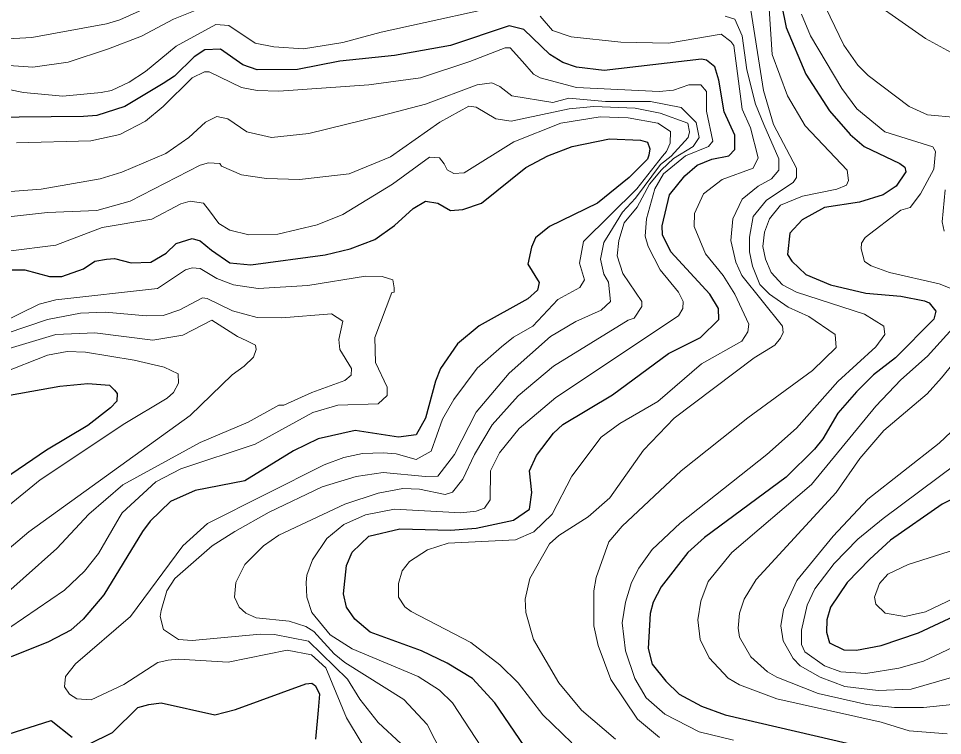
# Model space of a CAD drawing. Extents: x 423 to 448.8, y 7456.3 to 7484.
# Drawn here: x 434.009 to 435.393, y 7482.192 to 7483.265 of the extents above; entities that cross this region are included whole.
import ezdxf

# ---------------------------------------------------------------- set-up
doc = ezdxf.new("R2010")
doc.units = 0
doc.header["$LTSCALE"] = 0.032
doc.layers.add('1', color=7, linetype='Continuous', lineweight=25)
doc.layers.add('2', color=7, linetype='Continuous', lineweight=13)

msp = doc.modelspace()

# ---------------------------------------------------------------- linework, layer by layer
at = {"layer": '1'}
for points in [[(435.1449, 7483.3215), (435.1588, 7483.2519), (435.1882, 7483.1823), (435.2238, 7483.1273), (435.2547, 7483.0917), (435.2756, 7483.074), (435.329, 7483.0484), (435.3367, 7483.043), (435.3383, 7483.0361), (435.3236, 7483.0144), (435.3043, 7483.0013), (435.2687, 7482.9904), (435.2161, 7482.9827), (435.1828, 7482.9641), (435.1642, 7482.944), (435.1611, 7482.9123), (435.1673, 7482.9022), (435.1882, 7482.8822), (435.2254, 7482.8667), (435.278, 7482.8543), (435.3306, 7482.8497), (435.3661, 7482.8427), (435.3731, 7482.8396), (435.3831, 7482.8272), (435.38, 7482.8156), (435.3228, 7482.7576), (435.2895, 7482.7321), (435.264, 7482.7065), (435.2362, 7482.6749), (435.2137, 7482.6362), (435.2013, 7482.6207), (435.1588, 7482.579), (435.0366, 7482.4884), (435.0118, 7482.466), (434.9717, 7482.4149), (434.96, 7482.3918), (434.9554, 7482.3748), (434.9523, 7482.3222), (434.9585, 7482.2989), (434.9786, 7482.2734), (434.9987, 7482.2541)], [(434.7667, 7482.1768), (434.7226, 7482.2409), (434.6893, 7482.2773), (434.6515, 7482.3005), (434.6128, 7482.3191), (434.5362, 7482.3469), (434.513, 7482.3662), (434.5006, 7482.3841), (434.496, 7482.4042), (434.5006, 7482.4467), (434.5091, 7482.4668), (434.5339, 7482.4908), (434.5803, 7482.5016), (434.6561, 7482.4993), (434.6948, 7482.5024), (434.7505, 7482.5147), (434.7744, 7482.531), (434.7783, 7482.5558), (434.7744, 7482.5882), (434.7852, 7482.6115), (434.8108, 7482.6447), (434.8247, 7482.6578), (434.899, 7482.7019), (434.9825, 7482.7638), (435.0305, 7482.7878), (435.0583, 7482.8149), (435.0575, 7482.8311), (435.0444, 7482.8528), (434.9863, 7482.9162), (434.974, 7482.9417), (434.9732, 7482.9549), (434.984, 7483.0013), (435.0072, 7483.0299), (435.0258, 7483.0461), (435.0475, 7483.0546), (435.073, 7483.06), (435.0822, 7483.0693), (435.0822, 7483.091), (435.066, 7483.1258), (435.0583, 7483.173), (435.0521, 7483.1931), (435.0397, 7483.2031), (435.032, 7483.2047), (434.8866, 7483.1876), (434.8448, 7483.1923), (434.8247, 7483.1993), (434.8053, 7483.2117), (434.7659, 7483.2487), (434.7442, 7483.2542), (434.6561, 7483.2248), (434.5726, 7483.2101), (434.4906, 7483.2016), (434.4272, 7483.1892), (434.3668, 7483.1884), (434.3452, 7483.1962), (434.3119, 7483.2194), (434.2887, 7483.2186), (434.2725, 7483.2078), (434.2431, 7483.1792), (434.226, 7483.1683), (434.1688, 7483.1335), (434.127, 7483.1204), (434.1069, 7483.1188), (433.9615, 7483.1173)], [(434.1533, 7482.9061), (434.1781, 7482.8999), (434.2075, 7482.9007), (434.2307, 7482.9139), (434.2454, 7482.9286), (434.2693, 7482.9363), (434.2817, 7482.9324), (434.2987, 7482.9185), (434.3258, 7482.8999), (434.3575, 7482.8968), (434.4689, 7482.9115), (434.506, 7482.9208), (434.5432, 7482.9347), (434.5726, 7482.9556), (434.6004, 7482.9811), (434.619, 7482.992), (434.6375, 7482.9889), (434.6561, 7482.9781), (434.6747, 7482.9796), (434.7025, 7482.9889), (434.769, 7483.0423), (434.8023, 7483.06), (434.8386, 7483.074), (434.8943, 7483.0855), (434.9407, 7483.0832), (434.9512, 7483.0802), (434.9546, 7483.0701), (434.9531, 7483.0608), (434.9515, 7483.0546), (434.9237, 7483.0275), (434.8765, 7482.9889), (434.8046, 7482.9541), (434.7837, 7482.9371), (434.7775, 7482.9231), (434.7721, 7482.8976), (434.7891, 7482.87), (434.7868, 7482.859), (434.7721, 7482.8458), (434.6994, 7482.8056), (434.6669, 7482.7785), (434.6414, 7482.7414), (434.6337, 7482.7228), (434.619, 7482.6671), (434.605, 7482.6424), (434.5787, 7482.6385), (434.5138, 7482.6486), (434.4581, 7482.6362), (434.421, 7482.6184), (434.3483, 7482.5735), (434.274, 7482.5588), (434.2369, 7482.5426), (434.2067, 7482.5132), (434.1951, 7482.4977), (434.1371, 7482.4026), (434.1062, 7482.3662), (434.0876, 7482.35), (434.0543, 7482.3322), (433.9987, 7482.3098)], [(434.0002, 7482.8891), (434.0188, 7482.8891), (434.0559, 7482.8791), (434.0745, 7482.8791), (434.1069, 7482.8906), (434.1239, 7482.9023), (434.141, 7482.9054), (434.1533, 7482.9061)], [(433.9677, 7482.6965), (434.0714, 7482.7151), (434.1131, 7482.7189), (434.1456, 7482.7166), (434.1533, 7482.7089), (434.1572, 7482.7042), (434.1567, 7482.6926), (434.1567, 7482.6927), (434.1471, 7482.6826), (434.1131, 7482.6563), (434.0512, 7482.6192), (433.9886, 7482.5766)], [(435.4914, 7482.5874), (435.3924, 7482.5387), (435.3151, 7482.4846), (435.2841, 7482.456), (435.2501, 7482.4212), (435.2253, 7482.3841), (435.2199, 7482.3655), (435.2191, 7482.3469), (435.2238, 7482.3307), (435.2455, 7482.3206), (435.264, 7482.3198), (435.3012, 7482.3268), (435.3569, 7482.3461), (435.5425, 7482.4328)], [(434.9987, 7482.2541), (435.032, 7482.2363), (435.0676, 7482.2232), (435.278, 7482.1744), (435.3306, 7482.1589), (435.3661, 7482.152), (435.4187, 7482.152), (435.4729, 7482.1636), (435.5069, 7482.1775), (435.537, 7482.1976), (435.5927, 7482.2448), (435.6523, 7482.2858), (435.6848, 7482.3021), (435.7521, 7482.3245), (435.7892, 7482.3268), (435.8526, 7482.3195), (435.9432, 7482.3001), (435.9993, 7482.2884), (436.0994, 7482.2781), (436.1148, 7482.2696)], [(434.1147, 7482.179), (434.1503, 7482.1968), (434.1881, 7482.234), (434.2044, 7482.2386), (434.223, 7482.2409), (434.3034, 7482.2232), (434.3343, 7482.2309), (434.4395, 7482.2696), (434.4488, 7482.2703), (434.4542, 7482.2665), (434.4601, 7482.254), (434.4581, 7482.2301), (434.4542, 7482.1868)], [(433.9832, 7482.1907), (434.0582, 7482.2146), (434.0899, 7482.1899)]]:
    msp.add_lwpolyline(points, dxfattribs=at)
at = {"layer": '2'}
for points in [[(435.4141, 7483.1173), (435.3708, 7483.1211), (435.3429, 7483.1335), (435.2818, 7483.1799), (435.2663, 7483.1954), (435.2454, 7483.2256), (435.2044, 7483.3107)], [(435.2563, 7483.3137), (435.3677, 7483.2356), (435.4172, 7483.2085)], [(433.9476, 7483.2325), (434.0296, 7483.2371), (434.141, 7483.2573), (434.1611, 7483.2634), (434.2569, 7483.3068)], [(435.1031, 7483.2975), (435.1248, 7483.1575), (435.1402, 7483.1065), (435.1743, 7483.0414), (435.1743, 7483.0275), (435.1696, 7483.0198), (435.1294, 7482.9935)], [(433.8703, 7483.1846), (434.0172, 7483.1544), (434.076, 7483.149), (434.1332, 7483.1544), (434.1487, 7483.1575), (434.175, 7483.1699), (434.1997, 7483.1861), (434.2454, 7483.224), (434.3049, 7483.2565), (434.3243, 7483.255), (434.3637, 7483.2286), (434.3916, 7483.2232), (434.4364, 7483.2201), (434.4952, 7483.2294), (434.5525, 7483.2449), (434.7706, 7483.2928)], [(434.2817, 7483.2805), (434.2415, 7483.2642), (434.1936, 7483.2387), (434.1441, 7483.2201), (434.0837, 7483.2), (434.0311, 7483.1923), (433.9801, 7483.1961)], [(434.7906, 7483.2689), (434.8092, 7483.2472), (434.8371, 7483.2379), (434.9113, 7483.2302), (434.9825, 7483.2287), (435.0614, 7483.2418), (435.0761, 7483.231), (435.0807, 7483.2248), (435.0931, 7483.1297), (435.1054, 7483.1018), (435.1171, 7483.057), (435.1093, 7483.0415), (435.0629, 7483.0245), (435.035, 7483.0028), (435.0219, 7482.9734), (435.0212, 7482.9541), (435.0381, 7482.9131), (435.0644, 7482.8806), (435.0822, 7482.8528), (435.1031, 7482.8079), (435.1016, 7482.7963), (435.0923, 7482.7824), (435.032, 7482.7483), (434.967, 7482.6919), (434.9098, 7482.6594), (434.8819, 7482.6385), (434.8378, 7482.5805), (434.8084, 7482.5233), (434.7813, 7482.497), (434.7536, 7482.4853), (434.653, 7482.48), (434.6221, 7482.4699), (434.595, 7482.4529), (434.5841, 7482.4389), (434.5787, 7482.4196), (434.5787, 7482.3995), (434.588, 7482.3848), (434.5973, 7482.3779), (434.687, 7482.3314), (434.7303, 7482.2982), (434.7574, 7482.2711), (434.7945, 7482.2232), (434.8378, 7482.1814)], [(434.9036, 7482.1868), (434.8525, 7482.2301), (434.8185, 7482.2711), (434.7806, 7482.3361), (434.769, 7482.3763), (434.7682, 7482.3964), (434.7752, 7482.4274), (434.8046, 7482.4792), (434.8185, 7482.4915), (434.8626, 7482.5194), (434.8951, 7482.548), (434.9454, 7482.6192), (434.991, 7482.6671), (435.1109, 7482.7576), (435.1418, 7482.7762), (435.1503, 7482.787), (435.1542, 7482.7955), (435.1534, 7482.8048), (435.0923, 7482.8806), (435.0838, 7482.9007), (435.0761, 7482.9332), (435.0791, 7482.9657), (435.0931, 7482.995), (435.117, 7483.0144), (435.1372, 7483.0252), (435.148, 7483.0384), (435.148, 7483.0554), (435.1256, 7483.1065), (435.1132, 7483.1374), (435.1001, 7483.1885), (435.0931, 7483.2395), (435.0823, 7483.2642), (435.0676, 7483.2689)], [(435.08, 7482.1852), (435.0289, 7482.1976), (434.9771, 7482.2239), (434.9492, 7482.2487), (434.9322, 7482.2773), (434.9183, 7482.3191), (434.9136, 7482.3609), (434.9183, 7482.3918), (434.9275, 7482.4212), (434.9384, 7482.4428), (434.9585, 7482.4707), (435.0003, 7482.5101), (435.1302, 7482.613), (435.1743, 7482.6524), (435.2362, 7482.722), (435.2934, 7482.7738), (435.3066, 7482.7924), (435.305, 7482.8048), (435.2764, 7482.8226), (435.1743, 7482.8558), (435.1534, 7482.8667), (435.1364, 7482.8852), (435.1279, 7482.9054), (435.124, 7482.9239), (435.1264, 7482.9456), (435.1341, 7482.9657), (435.1503, 7482.9858), (435.1836, 7482.9997), (435.2346, 7483.0098), (435.2493, 7483.016), (435.2524, 7483.0229), (435.2501, 7483.0384), (435.1874, 7483.1049), (435.1611, 7483.1498), (435.1379, 7483.2117), (435.1333, 7483.2797)], [(435.182, 7483.272), (435.1952, 7483.2395), (435.2423, 7483.1606), (435.2648, 7483.1304), (435.3066, 7483.0956), (435.3785, 7483.0732), (435.3824, 7483.0662), (435.38, 7483.0399), (435.3599, 7483.0028), (435.3444, 7482.9827), (435.3305, 7482.9786), (435.2772, 7482.9378), (435.2718, 7482.9293), (435.271, 7482.9208), (435.2764, 7482.9015), (435.2864, 7482.8953), (435.3135, 7482.8852), (435.3878, 7482.8682), (435.4172, 7482.8566)], [(434.0064, 7483.0794), (434.1178, 7483.0825), (434.1611, 7483.0917), (434.1998, 7483.1118), (434.2261, 7483.1335), (434.2694, 7483.1768), (434.2879, 7483.1854), (434.2949, 7483.1854), (434.3436, 7483.1621), (434.3668, 7483.1575), (434.3993, 7483.1567), (434.5339, 7483.166), (434.6112, 7483.1768), (434.6855, 7483.2008), (434.7381, 7483.2217), (434.7458, 7483.2217), (434.7643, 7483.2008), (434.7806, 7483.1822), (434.7906, 7483.1768), (434.8448, 7483.1621), (434.9686, 7483.156), (434.9902, 7483.1583), (435.0134, 7483.166), (435.0312, 7483.166), (435.0397, 7483.1559), (435.0397, 7483.1266), (435.049, 7483.0817), (435.0428, 7483.074), (435.008, 7483.06), (434.9755, 7483.033), (434.9624, 7483.0106), (434.95, 7482.9657), (434.9477, 7482.9394), (434.9523, 7482.9239), (434.9701, 7482.8891), (434.9979, 7482.8559), (435.0049, 7482.8419), (435.0041, 7482.8311), (434.9979, 7482.8203), (434.8139, 7482.698), (434.7589, 7482.6516), (434.7295, 7482.6153), (434.7164, 7482.5882), (434.7156, 7482.5449), (434.7071, 7482.5325), (434.6948, 7482.5279), (434.6716, 7482.5256), (434.5726, 7482.531), (434.5292, 7482.5225), (434.4968, 7482.5078), (434.4712, 7482.4869), (434.4495, 7482.4552), (434.4411, 7482.432), (434.4403, 7482.4212), (434.4411, 7482.3995), (434.4488, 7482.3763), (434.4759, 7482.343), (434.5091, 7482.3221), (434.6081, 7482.2804), (434.6398, 7482.2603), (434.6592, 7482.2409), (434.728, 7482.1358)], [(434.4519, 7482.3477), (434.4395, 7482.3554), (434.4148, 7482.3631), (434.3653, 7482.3685), (434.3498, 7482.3755), (434.3397, 7482.3841), (434.3328, 7482.3995), (434.3351, 7482.4212), (434.3483, 7482.4482), (434.3761, 7482.4761), (434.3993, 7482.4923), (434.4983, 7482.5387), (434.5478, 7482.555), (434.5849, 7482.5619), (434.6097, 7482.5611), (434.6483, 7482.5527), (434.6591, 7482.5565), (434.6746, 7482.5759), (434.6924, 7482.613), (434.7187, 7482.6571), (434.7574, 7482.7004), (434.8108, 7482.7452), (434.9222, 7482.8141), (434.9314, 7482.8171), (434.943, 7482.8342), (434.943, 7482.8419), (434.9144, 7482.8837), (434.9059, 7482.91), (434.9082, 7482.9332), (434.9165, 7482.9597), (434.936, 7482.983), (434.9542, 7483.0173), (434.9721, 7483.0391), (434.9904, 7483.0556), (435.0198, 7483.0739), (435.0288, 7483.0874), (435.0243, 7483.1099), (435.0018, 7483.1324), (434.956, 7483.1414), (434.8884, 7483.1414), (434.8336, 7483.1459), (434.8096, 7483.1399), (434.7481, 7483.1497), (434.7303, 7483.1637), (434.718, 7483.1691), (434.6963, 7483.166), (434.619, 7483.1374), (434.554, 7483.1204), (434.4442, 7483.0933), (434.3885, 7483.0871), (434.3513, 7483.0956), (434.3227, 7483.115), (434.3065, 7483.1188), (434.2895, 7483.1103), (434.2647, 7483.0871), (434.2299, 7483.0631), (434.1642, 7483.0353), (434.1317, 7483.0252), (434.0435, 7483.0098), (433.977, 7483.0051)], [(433.9538, 7482.9641), (434.0528, 7482.9749), (434.127, 7482.9781), (434.1766, 7482.992), (434.2817, 7483.0461), (434.2941, 7483.0492), (434.3111, 7483.0484), (434.3134, 7483.0446), (434.3436, 7483.0314), (434.3807, 7483.026), (434.4302, 7483.0244), (434.5045, 7483.033), (434.5664, 7483.0585), (434.6406, 7483.1103), (434.6839, 7483.1343), (434.6947, 7483.1328), (434.7242, 7483.115), (434.7474, 7483.1118), (434.834, 7483.1304), (434.8711, 7483.1335), (434.933, 7483.1312), (434.9701, 7483.1235), (435.0119, 7483.1088), (435.0142, 7483.0956), (435.0121, 7483.0874), (434.9865, 7483.0593), (434.9708, 7483.0471), (434.9332, 7482.9967), (434.914, 7482.9756), (434.8948, 7482.9444), (434.8858, 7482.9301), (434.8811, 7482.9054), (434.8858, 7482.8829), (434.8928, 7482.8705), (434.8959, 7482.8419), (434.8819, 7482.8288), (434.844, 7482.8117), (434.8061, 7482.7893), (434.7443, 7482.7344), (434.6947, 7482.6764), (434.6623, 7482.613), (434.6375, 7482.5805), (434.619, 7482.5797), (434.5555, 7482.5859), (434.5153, 7482.5797), (434.4643, 7482.5642), (434.3846, 7482.5264), (434.3335, 7482.4977), (434.2995, 7482.4761), (434.2438, 7482.4274), (434.2314, 7482.4088), (434.2229, 7482.3794), (434.2214, 7482.3701), (434.2268, 7482.3508), (434.2493, 7482.3361), (434.2694, 7482.3345), (434.3715, 7482.3438), (434.3926, 7482.3434), (434.4436, 7482.3336), (434.5022, 7482.2765), (434.5207, 7482.2464), (434.5478, 7482.2115), (434.5826, 7482.1799)], [(433.994, 7482.9169), (434.0652, 7482.9262), (434.1348, 7482.9525), (434.209, 7482.9649), (434.2523, 7482.9881), (434.2663, 7482.992), (434.2864, 7482.9889), (434.2957, 7482.9773), (434.3095, 7482.9587), (434.3258, 7482.9487), (434.3544, 7482.9417), (434.3978, 7482.9425), (434.4565, 7482.9564), (434.4952, 7482.9718), (434.5695, 7483.0175), (434.6251, 7483.0577), (434.6398, 7483.057), (434.6468, 7483.0477), (434.6513, 7483.0388), (434.6611, 7483.0332), (434.677, 7483.0345), (434.7512, 7483.0809), (434.8216, 7483.1088), (434.8804, 7483.118), (434.9222, 7483.1165), (434.967, 7483.1088), (434.9856, 7483.0964), (434.985, 7483.079), (434.9799, 7483.0664), (434.9737, 7483.0593), (434.9353, 7483.0106), (434.8556, 7482.9316), (434.8495, 7482.8991), (434.8572, 7482.8744), (434.8502, 7482.8628), (434.817, 7482.845)], [(435.3955, 7482.9471), (435.3924, 7482.9611), (435.3971, 7483.009)], [(435.1294, 7482.9935), (435.1093, 7482.9688), (435.1039, 7482.9379), (435.1039, 7482.9162), (435.1086, 7482.8945), (435.1194, 7482.8674), (435.1341, 7482.8527), (435.1619, 7482.8334), (435.1929, 7482.8195), (435.2323, 7482.7924), (435.2338, 7482.7731), (435.1983, 7482.7383), (435.1016, 7482.6679), (435.0018, 7482.5882), (434.9136, 7482.5055), (434.8935, 7482.4823), (434.8742, 7482.4289), (434.8711, 7482.4088), (434.8711, 7482.3562), (434.8773, 7482.3268), (434.8966, 7482.2758), (434.9361, 7482.2169), (434.9693, 7482.1891)], [(433.9213, 7482.7793), (434.0404, 7482.838), (434.0652, 7482.8442), (434.2175, 7482.8612), (434.2593, 7482.8891), (434.2694, 7482.8922), (434.2817, 7482.8914), (434.3065, 7482.876), (434.3312, 7482.8667), (434.3684, 7482.8612), (434.4426, 7482.8659), (434.5292, 7482.8798), (434.554, 7482.8791), (434.5702, 7482.8744), (434.5718, 7482.8621), (434.5718, 7482.8559), (434.5687, 7482.8551), (434.5432, 7482.7878), (434.5439, 7482.7507), (434.5617, 7482.7135), (434.5617, 7482.7012), (434.5478, 7482.6888)], [(433.9654, 7482.3825), (434.0667, 7482.4722), (434.1147, 7482.5233), (434.1657, 7482.5673), (434.2817, 7482.6308), (434.3536, 7482.661), (434.3994, 7482.6866), (434.407, 7482.6864), (434.4488, 7482.7058), (434.4983, 7482.7236), (434.5076, 7482.7313), (434.5083, 7482.7413), (434.4905, 7482.77), (434.489, 7482.7847), (434.4952, 7482.8126), (434.4782, 7482.8234), (434.4039, 7482.8172), (434.3668, 7482.8179), (434.3297, 7482.828), (434.2918, 7482.8465), (434.2848, 7482.8473), (434.2508, 7482.8295), (434.2261, 7482.821), (434.2013, 7482.8203), (434.1394, 7482.8257), (434.1023, 7482.8241), (434.0528, 7482.8148), (433.9909, 7482.794)], [(434.817, 7482.845), (434.7798, 7482.8048), (434.7505, 7482.7886), (434.7326, 7482.7738), (434.6963, 7482.7421), (434.6615, 7482.695), (434.6445, 7482.6656), (434.6274, 7482.6176), (434.605, 7482.6052), (434.5749, 7482.6137), (434.5555, 7482.6153), (434.5246, 7482.6145), (434.4968, 7482.6083), (434.4674, 7482.5975), (434.2926, 7482.5093), (434.2554, 7482.4761), (434.1773, 7482.3701), (434.0946, 7482.2997), (434.0799, 7482.2804), (434.0783, 7482.2649), (434.086, 7482.2541), (434.0969, 7482.2471), (434.1185, 7482.2456), (434.1673, 7482.2688), (434.2183, 7482.3013), (434.2338, 7482.3052), (434.2493, 7482.3067), (434.3235, 7482.302), (434.4117, 7482.3198), (434.448, 7482.3129), (434.4697, 7482.2935), (434.5006, 7482.2185), (434.5447, 7482.1458)], [(433.8904, 7482.7398), (434.0652, 7482.7924), (434.124, 7482.7947), (434.2106, 7482.7839), (434.2554, 7482.7916), (434.2988, 7482.8141), (434.3374, 7482.7893), (434.3514, 7482.7831), (434.3644, 7482.7765), (434.3653, 7482.77), (434.3614, 7482.7584), (434.3475, 7482.7452), (434.3296, 7482.7321), (434.2663, 7482.671), (434.025, 7482.4969), (433.9855, 7482.4637)], [(435.4179, 7482.8125), (435.3707, 7482.7599), (435.3305, 7482.7244), (435.2934, 7482.6849), (435.1967, 7482.5681), (435.0776, 7482.466), (435.042, 7482.4227), (435.0312, 7482.3933), (435.0266, 7482.3655), (435.0304, 7482.3361), (435.0436, 7482.3083), (435.0722, 7482.2781), (435.0892, 7482.268), (435.1449, 7482.2471), (435.3012, 7482.2123), (435.3429, 7482.1992), (435.4002, 7482.1945)], [(433.9847, 7482.7344), (434.0528, 7482.7615), (434.0822, 7482.7669), (434.11, 7482.7661), (434.1827, 7482.7538), (434.2276, 7482.7437), (434.2485, 7482.7337), (434.2492, 7482.7197), (434.2415, 7482.7058), (434.2322, 7482.6973), (434.1688, 7482.6594), (434.042, 7482.5751), (433.9901, 7482.5325)], [(435.4079, 7482.2386), (435.3646, 7482.234), (435.3213, 7482.234), (435.2795, 7482.2386), (435.2068, 7482.2549), (435.1449, 7482.2796), (435.131, 7482.2873), (435.1062, 7482.3098), (435.0892, 7482.3392), (435.0869, 7482.3531), (435.0892, 7482.3755), (435.0962, 7482.3964), (435.1139, 7482.4258), (435.2338, 7482.5557), (435.2694, 7482.6068), (435.305, 7482.6485), (435.37, 7482.7035), (435.3916, 7482.7274), (435.4156, 7482.7569)], [(434.5478, 7482.6888), (434.4875, 7482.6864), (434.4504, 7482.6756), (434.3637, 7482.6284), (434.2523, 7482.5913), (434.2152, 7482.572), (434.1649, 7482.5256), (434.1603, 7482.5178), (434.1294, 7482.4645), (434.1085, 7482.4381), (434.0783, 7482.4095), (433.9754, 7482.3399)], [(435.452, 7482.6903), (435.3878, 7482.63), (435.2811, 7482.5457), (435.2292, 7482.4908), (435.1751, 7482.4242), (435.1549, 7482.381), (435.1511, 7482.3562), (435.1542, 7482.3338), (435.1696, 7482.3075), (435.1797, 7482.2966), (435.2099, 7482.2796), (435.247, 7482.2657), (435.2965, 7482.2595), (435.346, 7482.2618), (435.4481, 7482.2912)], [(435.4883, 7482.3616), (435.3646, 7482.3036), (435.3275, 7482.2928), (435.278, 7482.285), (435.2408, 7482.2873), (435.2161, 7482.2966), (435.1867, 7482.3175), (435.182, 7482.3283), (435.182, 7482.35), (435.1905, 7482.3871), (435.2021, 7482.4119), (435.2308, 7482.4498), (435.2663, 7482.4861), (435.3042, 7482.5171), (435.4141, 7482.599)], [(435.4125, 7482.4706), (435.3414, 7482.4482), (435.3112, 7482.4335), (435.2988, 7482.4196), (435.2911, 7482.3995), (435.2934, 7482.3887), (435.3073, 7482.3755), (435.3367, 7482.3701), (435.3677, 7482.3771), (435.4744, 7482.4281)], [(434.6677, 7482.118), (434.6213, 7482.2085), (434.5865, 7482.2463), (434.4983, 7482.3013), (434.482, 7482.3144), (434.4519, 7482.3477)]]:
    msp.add_lwpolyline(points, dxfattribs=at)

doc.saveas('drawing.dxf')
